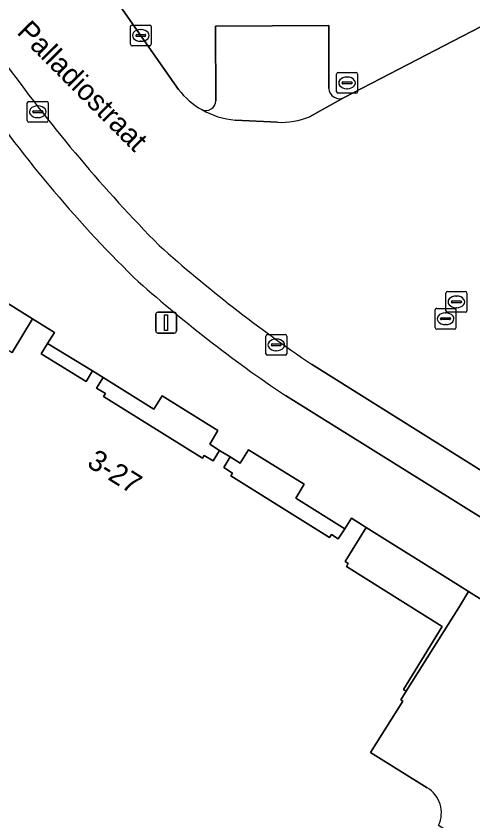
# Model space of a CAD drawing. Extents: x 159352 to 160617, y 385888 to 387323.
# Drawn here: x 159942.21 to 159964.17, y 386123.6 to 386162.28 of the extents above; entities that cross this region are included whole.
import ezdxf

# ---------------------------------------------------------------- set-up
doc = ezdxf.new("R2010")
doc.units = 0
for name, color, linetype in [('IMGEO_Erf', 7, 'Continuous'), ('IMGEO_Kolk', 7, 'Continuous'), ('IMGEO_Lichtmast', 7, 'Continuous'), ('IMGEO_Openbare_ruimte_label', 7, 'Continuous'), ('IMGEO_Pand', 7, 'Continuous'), ('IMGEO_Pand_nummerreeks', 7, 'Continuous'), ('IMGEO_Pand_overbouw', 7, 'Continuous'), ('IMGEO_Parkeervlak_open', 7, 'Continuous'), ('IMGEO_Rijbaan_lokaal_open', 7, 'Continuous'), ('IMGEO_Rioolput', 7, 'Continuous'), ('IMGEO_Voetpad_open', 7, 'Continuous')]:
    doc.layers.add(name, color=color, linetype=linetype)

msp = doc.modelspace()

# ---------------------------------------------------------------- linework, layer by layer
at = {"layer": 'IMGEO_Erf'}
for points in [[(159943.001, 386147.732), (159937.716, 386151.033), (159936.686, 386149.439), (159942.025, 386146.106)], [(159945.891, 386145.221), (159943.729, 386146.547), (159943.423, 386146.047), (159945.576, 386144.723)], [(159949.243, 386144.026), (159948.841, 386143.379), (159946.394, 386144.902), (159946.082, 386144.402), (159946.506, 386144.133), (159946.419, 386143.995), (159951.171, 386141.023), (159951.259, 386141.158), (159951.682, 386140.903), (159951.998, 386141.402), (159951.525, 386141.696), (159951.919, 386142.364)], [(159958.014, 386137.639), (159955.669, 386139.104), (159956.062, 386139.782), (159953.387, 386141.435), (159952.983, 386140.791), (159952.501, 386141.091), (159952.194, 386140.588), (159952.617, 386140.312), (159952.53, 386140.178), (159957.284, 386137.214), (159957.371, 386137.356), (159957.697, 386137.146)], [(159963.968, 386134.626), (159963.351, 386135.014), (159959.05, 386137.699), (159958.027, 386136.065), (159958.185, 386135.966), (159958.103, 386135.831), (159962.704, 386132.948), (159960.84, 386129.919), (159960.97, 386129.831), (159963.524, 386133.901)]]:
    msp.add_lwpolyline(points, close=True, dxfattribs=at)
at = {"layer": 'IMGEO_Kolk'}
for p, q in [((159947.712, 386160.921), (159947.712, 386161.773)), ((159947.787, 386161.847), (159948.639, 386161.847)), ((159948.2, 386161.627), (159948.225, 386161.627)), ((159948.713, 386161.773), (159948.713, 386160.921)), ((159947.971, 386161.341), (159947.971, 386161.353)), ((159948.409, 386161.304), (159948.011, 386161.304)), ((159948.014, 386161.39), (159948.412, 386161.39)), ((159948.455, 386161.353), (159948.455, 386161.341)), ((159948.639, 386160.847), (159947.787, 386160.847)), ((159948.223, 386161.067), (159948.198, 386161.067)), ((159942.828, 386158.179), (159943.68, 386158.179)), ((159942.753, 386157.253), (159942.753, 386158.105)), ((159943.241, 386157.959), (159943.266, 386157.959)), ((159943.754, 386158.105), (159943.754, 386157.253)), ((159943.012, 386157.673), (159943.012, 386157.685)), ((159943.45, 386157.636), (159943.052, 386157.636)), ((159943.055, 386157.722), (159943.453, 386157.722)), ((159943.264, 386157.399), (159943.239, 386157.399)), ((159943.496, 386157.685), (159943.496, 386157.673)), ((159943.68, 386157.179), (159942.828, 386157.179)), ((159954.296, 386146.976), (159955.148, 386146.976)), ((159954.221, 386146.05), (159954.221, 386146.902)), ((159954.709, 386146.756), (159954.734, 386146.756)), ((159955.222, 386146.902), (159955.222, 386146.05)), ((159954.48, 386146.47), (159954.48, 386146.482)), ((159954.918, 386146.433), (159954.52, 386146.433)), ((159954.523, 386146.519), (159954.921, 386146.519)), ((159954.732, 386146.196), (159954.707, 386146.196)), ((159954.964, 386146.482), (159954.964, 386146.47)), ((159955.148, 386145.976), (159954.296, 386145.976))]:
    msp.add_line(p, q, dxfattribs=at)
for points in [[(159947.712, 386160.921), (159947.712, 386161.773)], [(159947.787, 386161.847), (159948.639, 386161.847)], [(159948.713, 386161.773), (159948.713, 386160.921)], [(159948.639, 386160.847), (159947.787, 386160.847)], [(159942.828, 386158.179), (159943.68, 386158.179)], [(159942.753, 386157.253), (159942.753, 386158.105)], [(159943.754, 386158.105), (159943.754, 386157.253)], [(159943.68, 386157.179), (159942.828, 386157.179)], [(159954.296, 386146.976), (159955.148, 386146.976)], [(159954.221, 386146.05), (159954.221, 386146.902)], [(159955.222, 386146.902), (159955.222, 386146.05)], [(159955.148, 386145.976), (159954.296, 386145.976)]]:
    msp.add_lwpolyline(points, dxfattribs=at)
for centre, radius, start, end in [((159947.789, 386161.771), 0.0765, 91.552, 178.448), ((159947.789, 386161.771), 0.0765, 91.552, 178.448), ((159948.637, 386161.771), 0.0765, 1.552, 88.448), ((159948.637, 386161.771), 0.0765, 1.552, 88.448), ((159948.011, 386161.35), 0.0403, 85.8775, 175.7526), ((159948.008, 386161.34), 0.0366, 178.938, 274.7102), ((159948.412, 386161.347), 0.043, 264.8664, 352.4533), ((159948.416, 386161.352), 0.0386, 1.7309, 96.639), ((159947.789, 386160.923), 0.0765, 181.552, 268.448), ((159947.789, 386160.923), 0.0765, 181.552, 268.448), ((159948.637, 386160.923), 0.0765, 271.552, 358.448), ((159948.637, 386160.923), 0.0765, 271.552, 358.448), ((159942.83, 386158.103), 0.0765, 91.552, 178.448), ((159942.83, 386158.103), 0.0765, 91.552, 178.448), ((159943.678, 386158.103), 0.0765, 1.552, 88.448), ((159943.678, 386158.103), 0.0765, 1.552, 88.448), ((159943.052, 386157.682), 0.0403, 85.8775, 175.7526), ((159943.049, 386157.672), 0.0366, 178.938, 274.7102), ((159943.453, 386157.679), 0.043, 264.8664, 352.4533), ((159943.457, 386157.684), 0.0386, 1.7309, 96.639), ((159942.83, 386157.255), 0.0765, 181.552, 268.448), ((159942.83, 386157.255), 0.0765, 181.552, 268.448), ((159943.678, 386157.255), 0.0765, 271.552, 358.448), ((159943.678, 386157.255), 0.0765, 271.552, 358.448), ((159954.298, 386146.9), 0.0765, 91.552, 178.448), ((159954.298, 386146.9), 0.0765, 91.552, 178.448), ((159955.146, 386146.9), 0.0765, 1.552, 88.448), ((159955.146, 386146.9), 0.0765, 1.552, 88.448), ((159954.52, 386146.479), 0.0403, 85.8775, 175.7526), ((159954.517, 386146.469), 0.0366, 178.938, 274.7102), ((159954.921, 386146.476), 0.043, 264.8664, 352.4533), ((159954.925, 386146.481), 0.0386, 1.7309, 96.639), ((159954.298, 386146.052), 0.0765, 181.552, 268.448), ((159954.298, 386146.052), 0.0765, 181.552, 268.448), ((159955.146, 386146.052), 0.0765, 271.552, 358.448), ((159955.146, 386146.052), 0.0765, 271.552, 358.448)]:
    msp.add_arc(centre, radius, start, end, dxfattribs=at)
for centre, major_axis, ratio, start_param, end_param in [((159948.199, 386161.347), (-0.387, 0.002), 0.722429, 4.712389, 7.853982), ((159948.224, 386161.347), (-0.39, 0.002), 0.717154, 1.570796, 4.712389), ((159943.24, 386157.679), (-0.387, 0.002), 0.722429, 4.712389, 7.853982), ((159943.265, 386157.679), (-0.39, 0.002), 0.717154, 1.570796, 4.712389), ((159954.708, 386146.476), (-0.387, 0.002), 0.722429, 4.712389, 7.853982), ((159954.733, 386146.476), (-0.39, 0.002), 0.717154, 1.570796, 4.712389)]:
    msp.add_ellipse(centre, major_axis=major_axis, ratio=ratio, start_param=start_param, end_param=end_param, dxfattribs=at)
at = {"layer": 'IMGEO_Lichtmast'}
for p, q in [((159948.929, 386147.145), (159948.929, 386147.945)), ((159948.929, 386147.945), (159948.929, 386147.145)), ((159949.029, 386148.045), (159949.819, 386148.045)), ((159949.819, 386148.045), (159949.029, 386148.045)), ((159949.919, 386147.945), (159949.919, 386147.145)), ((159949.919, 386147.145), (159949.919, 386147.945)), ((159949.819, 386147.045), (159949.029, 386147.045)), ((159949.029, 386147.045), (159949.819, 386147.045))]:
    msp.add_line(p, q, dxfattribs=at)
msp.add_lwpolyline([(159949.349, 386147.92), (159949.499, 386147.92), (159949.499, 386147.17), (159949.349, 386147.17), (159949.349, 386147.92)], dxfattribs=at)
for centre, start, end in [((159949.029, 386147.945), 90, 180), ((159949.029, 386147.945), 90, 180), ((159949.819, 386147.945), 0, 90), ((159949.819, 386147.945), 360, 90), ((159949.029, 386147.145), 180, 270), ((159949.029, 386147.145), 180, 270), ((159949.819, 386147.145), 270, 0), ((159949.819, 386147.145), 270, 0)]:
    msp.add_arc(centre, 0.1, start, end, dxfattribs=at)
at = {"layer": 'IMGEO_Pand'}
for points in [[(159946.419, 386143.995), (159946.506, 386144.133), (159946.082, 386144.402), (159946.394, 386144.902), (159945.891, 386145.221), (159945.576, 386144.723), (159943.423, 386146.047), (159943.729, 386146.547), (159944.059, 386147.073), (159943.001, 386147.732), (159942.025, 386146.106)], [(159961.972, 386125.193), (159959.258, 386126.891), (159960.8, 386129.35), (159960.714, 386129.408), (159960.97, 386129.831), (159960.84, 386129.919), (159962.704, 386132.948), (159958.103, 386135.831), (159958.185, 386135.966), (159958.027, 386136.065), (159959.05, 386137.699), (159958.343, 386138.142), (159958.014, 386137.639), (159957.697, 386137.146), (159957.371, 386137.356), (159957.284, 386137.214), (159952.53, 386140.178), (159952.617, 386140.312), (159952.194, 386140.588), (159952.501, 386141.091), (159951.998, 386141.402), (159951.682, 386140.903), (159951.259, 386141.158), (159951.171, 386141.023), (159946.419, 386143.995)]]:
    msp.add_lwpolyline(points, dxfattribs=at)
msp.add_arc((159961.251, 386123.985), 1.407, 334.9793, 59.1815, dxfattribs=at)
at = {"layer": 'IMGEO_Pand_overbouw'}
for points in [[(159937.716, 386151.033), (159936.686, 386149.439), (159942.025, 386146.106), (159943.001, 386147.732)], [(159945.891, 386145.221), (159943.729, 386146.547), (159943.423, 386146.047), (159945.576, 386144.723)], [(159949.243, 386144.026), (159948.841, 386143.379), (159946.394, 386144.902), (159946.082, 386144.402), (159946.506, 386144.133), (159946.419, 386143.995), (159951.171, 386141.023), (159951.259, 386141.158), (159951.682, 386140.903), (159951.998, 386141.402), (159951.525, 386141.696), (159951.919, 386142.364)], [(159958.014, 386137.639), (159955.669, 386139.104), (159956.062, 386139.782), (159953.387, 386141.435), (159952.983, 386140.791), (159952.501, 386141.091), (159952.194, 386140.588), (159952.617, 386140.312), (159952.53, 386140.178), (159957.284, 386137.214), (159957.371, 386137.356), (159957.697, 386137.146)], [(159959.05, 386137.699), (159958.027, 386136.065), (159958.185, 386135.966), (159958.103, 386135.831), (159962.704, 386132.948), (159960.84, 386129.919), (159960.97, 386129.831), (159963.524, 386133.901), (159963.968, 386134.626), (159963.351, 386135.014)]]:
    msp.add_lwpolyline(points, close=True, dxfattribs=at)
at = {"layer": 'IMGEO_Parkeervlak_open'}
for points in [[(159957.249, 386158.79), (159957.245, 386161.83), (159951.802, 386161.789), (159951.81, 386158.21)], [(159956.311, 386157.44), (159957.983, 386158.36)], [(159952.752, 386157.281), (159954.773, 386157.176)], [(159969.904, 386137.161), (159968.909, 386137.714), (159956.416, 386145.544)], [(159955.169, 386144.035), (159966.195, 386137.176)], [(159962.526, 386123.39), (159968.879, 386119.426), (159974.018, 386127.661), (159969.094, 386130.7), (159969.395, 386131.227), (159963.968, 386134.626), (159963.524, 386133.901), (159960.97, 386129.831), (159960.714, 386129.408), (159960.8, 386129.35), (159959.258, 386126.891), (159961.972, 386125.193)]]:
    msp.add_lwpolyline(points, dxfattribs=at)
for centre, radius, start, end in [((160004.269, 386205.287), 77.233, 215.98595, 224.40306), ((159991.635, 386194.139), 62.357, 214.35565, 225.42624), ((159957.757, 386158.816), 0.509, 182.9418, 296.332), ((159951.333, 386158.217), 0.477, 246.0683, 359.1944), ((159953.051, 386161.094), 3.825, 240.0213, 265.5136), ((159954.973, 386160.625), 3.454, 266.6862, 292.7938), ((159996.73, 386204.879), 71.735, 228.38692, 235.80681), ((159990.723, 386197.212), 63.967, 227.9406, 236.23338), ((159961.251, 386123.985), 1.407, 334.9793, 59.1815)]:
    msp.add_arc(centre, radius, start, end, dxfattribs=at)
at = {"layer": 'IMGEO_Rijbaan_lokaal_open'}
for points in [[(159950.025, 386158.745), (159946.357, 386164.01), (159944.26, 386162.67), (159941.249, 386167.002), (159943.298, 386168.4), (159933.698, 386182.179), (159930.774, 386186.378), (159930.707, 386186.476), (159925.722, 386183.022), (159925.909, 386182.701), (159941.775, 386159.906)], [(159982.448, 386143.58), (159978.547, 386150.181), (159969.801, 386164.509), (159957.983, 386158.36), (159956.311, 386157.44)], [(159954.773, 386157.176), (159952.752, 386157.281)], [(159956.416, 386145.544), (159968.909, 386137.714), (159969.904, 386137.161), (159970.057, 386137.076), (159975.12, 386133.876), (159975.841, 386133.368), (159977.845, 386136.596), (159978.589, 386136.129)]]:
    msp.add_lwpolyline(points, dxfattribs=at)
for centre, radius, start, end in [((160004.269, 386205.287), 77.233, 215.98595, 224.40306), ((159953.003, 386161.062), 3.773, 217.8908, 240.4175), ((159953.051, 386161.094), 3.825, 240.0213, 265.5136), ((159954.973, 386160.625), 3.454, 266.6862, 292.7938), ((159996.73, 386204.879), 71.735, 228.38692, 235.80681)]:
    msp.add_arc(centre, radius, start, end, dxfattribs=at)
at = {"layer": 'IMGEO_Rioolput'}
for p, q in [((159957.623, 386158.642), (159957.623, 386159.494)), ((159957.698, 386159.568), (159958.55, 386159.568)), ((159958.111, 386159.348), (159958.136, 386159.348)), ((159958.624, 386159.494), (159958.624, 386158.642)), ((159957.882, 386159.062), (159957.882, 386159.074)), ((159958.32, 386159.025), (159957.922, 386159.025)), ((159957.925, 386159.111), (159958.323, 386159.111)), ((159958.366, 386159.074), (159958.366, 386159.062)), ((159958.55, 386158.568), (159957.698, 386158.568)), ((159958.134, 386158.788), (159958.109, 386158.788)), ((159962.879, 386148.116), (159962.879, 386148.968)), ((159962.954, 386149.042), (159963.806, 386149.042)), ((159963.88, 386148.968), (159963.88, 386148.116)), ((159963.138, 386148.536), (159963.138, 386148.548)), ((159963.576, 386148.499), (159963.178, 386148.499)), ((159963.181, 386148.585), (159963.579, 386148.585)), ((159963.367, 386148.822), (159963.392, 386148.822)), ((159963.622, 386148.548), (159963.622, 386148.536)), ((159962.36, 386147.306), (159962.36, 386148.158)), ((159962.435, 386148.232), (159963.287, 386148.232)), ((159963.361, 386148.158), (159963.361, 386147.306)), ((159963.39, 386148.262), (159963.365, 386148.262)), ((159962.619, 386147.726), (159962.619, 386147.738)), ((159963.057, 386147.689), (159962.659, 386147.689)), ((159962.662, 386147.775), (159963.06, 386147.775)), ((159962.848, 386148.012), (159962.873, 386148.012)), ((159963.806, 386148.042), (159962.954, 386148.042)), ((159963.103, 386147.738), (159963.103, 386147.726)), ((159962.871, 386147.452), (159962.846, 386147.452)), ((159963.287, 386147.232), (159962.435, 386147.232))]:
    msp.add_line(p, q, dxfattribs=at)
for points in [[(159957.623, 386158.642), (159957.623, 386159.494)], [(159957.698, 386159.568), (159958.55, 386159.568)], [(159958.624, 386159.494), (159958.624, 386158.642)], [(159958.55, 386158.568), (159957.698, 386158.568)], [(159962.879, 386148.116), (159962.879, 386148.968)], [(159962.954, 386149.042), (159963.806, 386149.042)], [(159963.88, 386148.968), (159963.88, 386148.116)], [(159962.36, 386147.306), (159962.36, 386148.158)], [(159962.435, 386148.232), (159963.287, 386148.232)], [(159963.361, 386148.158), (159963.361, 386147.306)], [(159963.806, 386148.042), (159962.954, 386148.042)], [(159963.287, 386147.232), (159962.435, 386147.232)]]:
    msp.add_lwpolyline(points, dxfattribs=at)
for centre, radius, start, end in [((159957.7, 386159.492), 0.0765, 91.552, 178.448), ((159957.7, 386159.492), 0.0765, 91.552, 178.448), ((159958.548, 386159.492), 0.0765, 1.552, 88.448), ((159958.548, 386159.492), 0.0765, 1.552, 88.448), ((159957.922, 386159.071), 0.0403, 85.8775, 175.7526), ((159957.919, 386159.061), 0.0366, 178.938, 274.7102), ((159958.323, 386159.068), 0.043, 264.8664, 352.4533), ((159958.327, 386159.073), 0.0386, 1.7309, 96.639), ((159957.7, 386158.644), 0.0765, 181.552, 268.448), ((159957.7, 386158.644), 0.0765, 181.552, 268.448), ((159958.548, 386158.644), 0.0765, 271.552, 358.448), ((159958.548, 386158.644), 0.0765, 271.552, 358.448), ((159962.956, 386148.966), 0.0765, 91.552, 178.448), ((159962.956, 386148.966), 0.0765, 91.552, 178.448), ((159963.804, 386148.966), 0.0765, 1.552, 88.448), ((159963.804, 386148.966), 0.0765, 1.552, 88.448), ((159963.178, 386148.545), 0.0403, 85.8775, 175.7526), ((159963.175, 386148.535), 0.0366, 178.938, 274.7102), ((159963.579, 386148.542), 0.043, 264.8664, 352.4533), ((159963.583, 386148.547), 0.0386, 1.7309, 96.639), ((159962.437, 386148.156), 0.0765, 91.552, 178.448), ((159962.437, 386148.156), 0.0765, 91.552, 178.448), ((159962.956, 386148.118), 0.0765, 181.552, 268.448), ((159962.956, 386148.118), 0.0765, 181.552, 268.448), ((159963.285, 386148.156), 0.0765, 1.552, 88.448), ((159963.285, 386148.156), 0.0765, 1.552, 88.448), ((159963.804, 386148.118), 0.0765, 271.552, 358.448), ((159963.804, 386148.118), 0.0765, 271.552, 358.448), ((159962.659, 386147.735), 0.0403, 85.8775, 175.7526), ((159962.656, 386147.725), 0.0366, 178.938, 274.7102), ((159963.06, 386147.732), 0.043, 264.8664, 352.4533), ((159963.064, 386147.737), 0.0386, 1.7309, 96.639), ((159962.437, 386147.308), 0.0765, 181.552, 268.448), ((159962.437, 386147.308), 0.0765, 181.552, 268.448), ((159963.285, 386147.308), 0.0765, 271.552, 358.448), ((159963.285, 386147.308), 0.0765, 271.552, 358.448)]:
    msp.add_arc(centre, radius, start, end, dxfattribs=at)
for centre, major_axis, ratio, start_param, end_param in [((159958.11, 386159.068), (-0.387, 0.002), 0.722429, 4.712389, 7.853982), ((159958.135, 386159.068), (-0.39, 0.002), 0.717154, 1.570796, 4.712389), ((159963.366, 386148.542), (-0.387, 0.002), 0.722429, 4.712389, 7.853982), ((159963.391, 386148.542), (-0.39, 0.002), 0.717154, 1.570796, 4.712389), ((159962.847, 386147.732), (-0.387, 0.002), 0.722429, 4.712389, 7.853982), ((159962.872, 386147.732), (-0.39, 0.002), 0.717154, 1.570796, 4.712389)]:
    msp.add_ellipse(centre, major_axis=major_axis, ratio=ratio, start_param=start_param, end_param=end_param, dxfattribs=at)
at = {"layer": 'IMGEO_Voetpad_open'}
for points in [[(159947.92, 386165.009), (159946.357, 386164.01), (159950.025, 386158.745)], [(159957.983, 386158.36), (159969.801, 386164.509)], [(159951.81, 386158.21), (159951.802, 386161.789), (159957.245, 386161.83), (159957.249, 386158.79)], [(159937.716, 386151.033), (159943.001, 386147.732), (159944.059, 386147.073), (159943.729, 386146.547), (159945.891, 386145.221), (159946.394, 386144.902), (159948.841, 386143.379), (159949.243, 386144.026), (159951.919, 386142.364), (159951.525, 386141.696), (159951.998, 386141.402), (159952.501, 386141.091), (159952.983, 386140.791), (159953.387, 386141.435), (159956.062, 386139.782), (159955.669, 386139.104), (159958.014, 386137.639), (159958.343, 386138.142), (159959.05, 386137.699), (159963.351, 386135.014), (159963.968, 386134.626), (159969.395, 386131.227)], [(159966.195, 386137.176), (159955.169, 386144.035)]]:
    msp.add_lwpolyline(points, dxfattribs=at)
for centre, radius, start, end in [((159991.635, 386194.139), 62.357, 214.35565, 225.42624), ((159953.003, 386161.062), 3.773, 217.8908, 240.4175), ((159957.757, 386158.816), 0.509, 182.9418, 296.332), ((159951.333, 386158.217), 0.477, 246.0683, 359.1944), ((159990.723, 386197.212), 63.967, 227.9406, 236.23338)]:
    msp.add_arc(centre, radius, start, end, dxfattribs=at)

# ---------------------------------------------------------------- texts
at = {"layer": 'IMGEO_Openbare_ruimte_label'}
msp.add_text('Palladiostraat', height=1, rotation=314.7569, dxfattribs=at).set_placement((159942.204, 386161.46))
at = {"layer": 'IMGEO_Pand_nummerreeks'}
msp.add_text('3-27', height=1, rotation=327.9602, dxfattribs=at).set_placement((159945.567, 386140.666))

doc.saveas('drawing.dxf')
